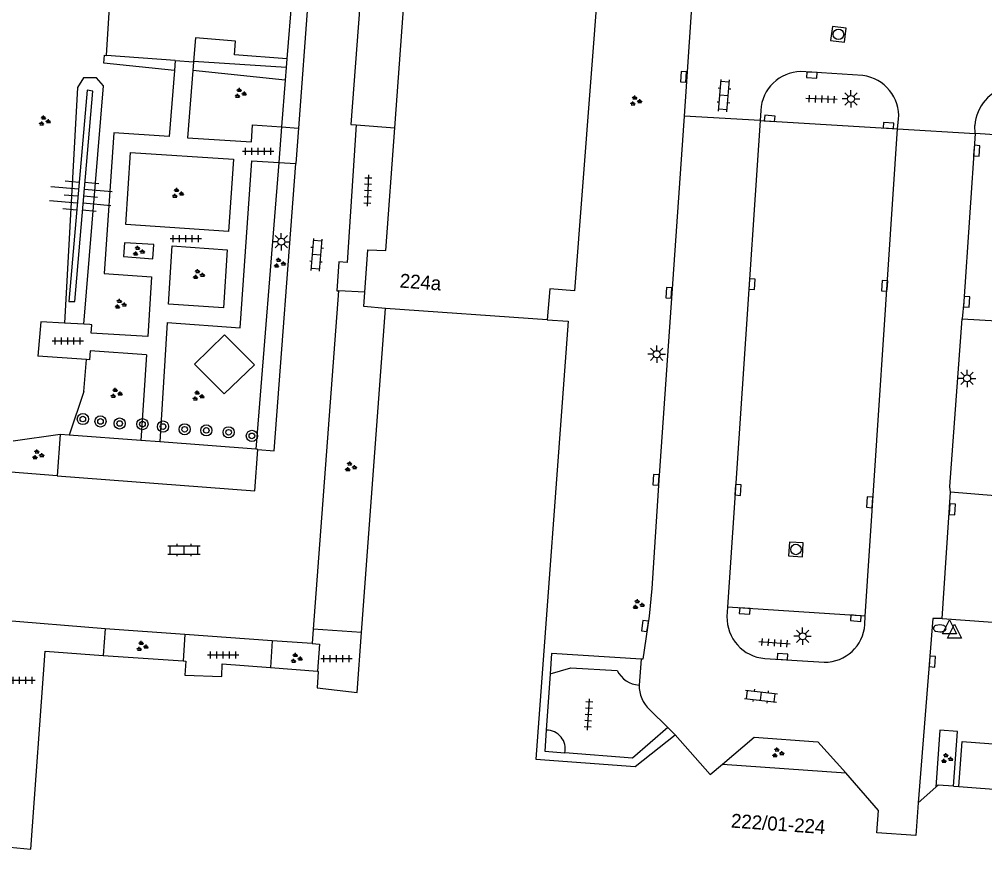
# Model space of a CAD drawing. Extents: x 132994 to 136000, y 393499 to 395512.
# Drawn here: x 133527.8 to 133597, y 395101.8 to 395161.8 of the extents above; entities that cross this region are included whole.
import ezdxf

# ---------------------------------------------------------------- set-up
doc = ezdxf.new("R2010")
doc.units = 0
for name, color, linetype in [('gg-afsc-erfafscheiding', 7, 'Continuous'), ('gg-afsc-hekwerk', 7, 'Continuous'), ('gg-anno-huisnummerreeks BGT', 7, 'Continuous'), ('gg-bbg-bijgebouw', 7, 'Continuous'), ('gg-bbg-hoofdgebouw', 7, 'Continuous'), ('gg-bbg-overig bouwwerk', 7, 'Continuous'), ('gg-bbg-tussenscheiding', 7, 'Continuous'), ('gg-knt-BGT kruinlijn', 7, 'Continuous'), ('gg-knt-bovenkant onderkant talud', 7, 'Continuous'), ('gg-knt-verharding', 7, 'Continuous'), ('gg-knt-verharding nz', 7, 'Continuous'), ('gt-grn-groengrens', 7, 'Continuous'), ('gt-grn-weggrens', 7, 'Continuous'), ('gt-symb-boom', 7, 'Continuous'), ('gt-symb-brandkraan', 7, 'Continuous'), ('gt-symb-groenvak', 7, 'Continuous'), ('gt-symb-klinker verharding', 7, 'Continuous'), ('gt-symb-kolk', 7, 'Continuous'), ('gt-symb-lichtmast', 7, 'Continuous'), ('gt-symb-rioolschacht', 7, 'Continuous'), ('gt-symb-talud symbool', 7, 'Continuous'), ('gt-symb-tegel verharding', 7, 'Continuous'), ('gt-symb-waterafsluiter', 7, 'Continuous')]:
    doc.layers.add(name, color=color, linetype=linetype)

# ---------------------------------------------------------------- blocks, each defined once
blk = doc.blocks.new('gt0-GRVAK')
at = {"layer": 'gt-symb-groenvak'}
for p, q in [((-0.11, 0.189), (-0.228, 0.24)), ((-0.182, 0.153), (0.088, 0.153)), ((-0.091, 0.211), (-0.156, 0.322)), ((-0.047, 0.214), (-0.047, 0.393)), ((-0.004, 0.211), (0.061, 0.322)), ((0.015, 0.189), (0.133, 0.24)), ((0.262, -0.052), (0.197, 0.059)), ((0.305, -0.049), (0.305, 0.13)), ((0.349, -0.052), (0.414, 0.059)), ((-0.245, -0.228), (-0.363, -0.177)), ((-0.318, -0.264), (-0.047, -0.264)), ((-0.226, -0.206), (-0.291, -0.095)), ((-0.183, -0.203), (-0.183, -0.024)), ((-0.139, -0.206), (-0.074, -0.095)), ((-0.12, -0.228), (-0.002, -0.177)), ((0.243, -0.074), (0.125, -0.023)), ((0.17, -0.11), (0.441, -0.11)), ((0.368, -0.074), (0.486, -0.023))]:
    blk.add_line(p, q, dxfattribs=at)
blk = doc.blocks.new('gt0-TEG1')
at = {"layer": 'gt-symb-tegel verharding'}
for p, q in [((-1.125, 0), (1.125, 0)), ((-0.9, -0.25), (-0.9, 0.25)), ((-0.45, -0.25), (-0.45, 0.25)), ((0, -0.25), (0, 0.25)), ((0.45, -0.25), (0.45, 0.25)), ((0.9, -0.25), (0.9, 0.25))]:
    blk.add_line(p, q, dxfattribs=at)
blk = doc.blocks.new('gt0-LMAST')
at = {"layer": 'gt-symb-lichtmast'}
for p, q in [((-0.182, 0.173), (-0.447, 0.438)), ((-0.005, 0.246), (-0.005, 0.621)), ((0.172, 0.173), (0.437, 0.438)), ((-0.255, -0.004), (-0.63, -0.004)), ((-0.182, -0.181), (-0.447, -0.446)), ((-0.005, -0.254), (-0.005, -0.629)), ((0.437, -0.446), (0.172, -0.181)), ((0.245, -0.004), (0.62, -0.004))]:
    blk.add_line(p, q, dxfattribs=at)
blk.add_circle((-0.005, -0.004), 0.25, dxfattribs=at)
blk = doc.blocks.new('gt0-KL1')
at = {"layer": 'gt-symb-klinker verharding'}
for p, q in [((-1.15, 0.3), (1.15, 0.3)), ((-1, -0.3), (-1, 0.3)), ((-0.5, 0.3), (-0.5, 0.45)), ((0, -0.3), (0, 0.3)), ((0.5, 0.3), (0.5, 0.45)), ((1, -0.3), (1, 0.3)), ((-1.15, -0.3), (1.15, -0.3)), ((-0.5, -0.45), (-0.5, -0.3)), ((0.5, -0.45), (0.5, -0.3))]:
    blk.add_line(p, q, dxfattribs=at)
blk = doc.blocks.new('gt0-TALUD_1')
at = {"layer": 'gt-symb-talud symbool'}
for p, q in [((-1, -1), (-1, 0)), ((-0.5, -2), (-0.5, 0)), ((0, -1), (0, 0)), ((0.5, -2), (0.5, 0)), ((1, -1), (1, 0))]:
    blk.add_line(p, q, dxfattribs=at)
blk = doc.blocks.new('gt0-KOLK')
at = {"layer": 'gt-symb-kolk'}
blk.add_lwpolyline([(0, 0), (0.375, 0), (0.375, 0.4), (-0.375, 0.4), (-0.375, 0), (0, 0)], dxfattribs=at)
blk = doc.blocks.new('gt0-RS')
at = {"layer": 'gt-symb-rioolschacht'}
blk.add_lwpolyline([(-0.5, -0.5), (0.5, -0.5), (0.5, 0.5), (-0.5, 0.5)], close=True, dxfattribs=at)
blk.add_circle((0, 0), 0.375, dxfattribs=at)
blk = doc.blocks.new('gt0-BR')
at = {"layer": 'gt-symb-brandkraan'}
for centre, radius, start, end in [((-0.244, 0), 0.206, 107.56694, 252.43307), ((0.599, -2.664), 3, 106.89205, 107.56694), ((0, -0.691), 0.938, 73.10799, 106.89205), ((-0.599, -2.664), 3, 72.43309, 73.10799), ((0.244, 0), 0.206, 287.56695, 72.43309), ((0.599, 2.664), 3, 252.43307, 253.10797), ((0, 0.691), 0.938, 253.10797, 286.89206), ((-0.599, 2.664), 3, 286.89206, 287.56695)]:
    blk.add_arc(centre, radius, start, end, dxfattribs=at)
blk = doc.blocks.new('gt0-WAFSL')
at = {"layer": 'gt-symb-waterafsluiter'}
for p, q in [((-0.5, -0.333), (0, 0.667)), ((0, 0.667), (0.5, -0.333)), ((0.5, -0.333), (-0.5, -0.333))]:
    blk.add_line(p, q, dxfattribs=at)
blk = doc.blocks.new('gt0-BOOM')
at = {"layer": 'gt-symb-boom'}
for radius in [0.4, 0.2]:
    blk.add_circle((0, 0), radius, dxfattribs=at)

msp = doc.modelspace()

# ---------------------------------------------------------------- linework, layer by layer
at = {"layer": 'gg-afsc-erfafscheiding'}
msp.add_line((133532.4, 395135.054), (133531.349, 395131.932), dxfattribs=at)
at = {"layer": 'gg-afsc-hekwerk'}
for p, q in [((133547.402, 395164.546), (133546.955, 395158.911)), ((133546.906, 395158.287), (133546.836, 395157.4)), ((133546.955, 395158.911), (133546.906, 395158.287)), ((133546.836, 395157.4), (133546.57, 395154.036)), ((133546.57, 395154.036), (133546.368, 395151.49)), ((133546.368, 395151.49), (133544.739, 395130.915)), ((133531.011, 395139.961), (133529.315, 395140.054)), ((133532.398, 395139.884), (133531.011, 395139.961)), ((133532.817, 395139.861), (133532.398, 395139.884)), ((133532.599, 395137.346), (133529.108, 395137.605)), ((133532.4, 395135.054), (133532.599, 395137.346)), ((133530.692, 395131.982), (133527.322, 395131.494))]:
    msp.add_line(p, q, dxfattribs=at)
msp.add_lwpolyline([(133534.024, 395159.164), (133534.555, 395167.645), (133540.923, 395167.176)], dxfattribs=at)
at = {"layer": 'gg-bbg-bijgebouw'}
for p, q in [((133530.692, 395131.982), (133530.49, 395129.021)), ((133531.349, 395131.932), (133530.692, 395131.982)), ((133536.486, 395131.542), (133531.349, 395131.932)), ((133537.835, 395131.439), (133536.486, 395131.542)), ((133544.739, 395130.915), (133537.835, 395131.439)), ((133544.869, 395130.905), (133544.739, 395130.915))]:
    msp.add_line(p, q, dxfattribs=at)
msp.add_lwpolyline([(133530.49, 395129.021), (133544.667, 395127.944), (133544.869, 395130.905)], dxfattribs=at)
at = {"layer": 'gg-bbg-hoofdgebouw'}
for p, q in [((133552.308, 395117.77), (133554.03, 395141.02)), ((133533.786, 395116.138), (133539.51, 395115.735)), ((133545.773, 395115.254), (133549.161, 395114.994)), ((133578.19, 395108.34), (133587.04, 395107.72)), ((133592.22, 395105.55), (133593.483, 395106.68)), ((133594.764, 395106.749), (133595.134, 395106.722)), ((133595.134, 395106.722), (133600.233, 395106.35))]:
    msp.add_line(p, q, dxfattribs=at)
for points in [[(133554.689, 395153.977), (133555.56, 395165.81), (133561.48, 395165.34), (133561.63, 395167.51), (133565.93, 395167.17), (133565.76, 395165.04), (133569.31, 395164.76), (133567.57, 395142.28), (133565.8, 395142.42), (133565.63, 395140.21)], [(133552.542, 395142.174), (133552.76, 395145.22), (133554.04, 395145.17), (133554.689, 395153.977)], [(133554.03, 395141.02), (133552.47, 395141.16), (133552.542, 395142.174)], [(133565.63, 395140.21), (133567.13, 395140.1), (133564.8, 395108.69), (133571.94, 395108.16), (133574.8, 395110.44)], [(133549.161, 395114.994), (133549.21, 395114.99), (133549.13, 395113.8), (133551.99, 395113.47), (133552.308, 395117.77)], [(133526.368, 395099.532), (133526.58, 395102.42), (133528.6, 395102.24), (133529.63, 395116.43), (133533.786, 395116.138)], [(133539.51, 395115.735), (133539.72, 395115.72), (133539.65, 395114.72), (133542.3, 395114.62), (133542.32, 395115.52), (133545.773, 395115.254)], [(133574.8, 395110.44), (133577.31, 395107.59), (133578.19, 395108.34)], [(133592.22, 395105.55), (133592.05, 395103.22), (133589.26, 395103.42), (133589.37, 395105), (133587.04, 395107.72)], [(133594.764, 395106.749), (133593.65, 395106.83), (133593.483, 395106.68)]]:
    msp.add_lwpolyline(points, dxfattribs=at)
at = {"layer": 'gg-bbg-overig bouwwerk'}
msp.add_lwpolyline([(133595.134, 395106.722), (133595.37, 395109.954), (133600.469, 395109.586), (133600.233, 395106.35)], dxfattribs=at)
at = {"layer": 'gg-bbg-tussenscheiding'}
msp.add_line((133565.63, 395140.21), (133554.03, 395141.02), dxfattribs=at)
at = {"layer": 'gg-knt-BGT kruinlijn'}
msp.add_lwpolyline([(133533.031, 395156.612), (133532.626, 395156.669), (133531.321, 395141.513), (133531.741, 395141.506), (133533.031, 395156.612)], dxfattribs=at)
at = {"layer": 'gg-knt-bovenkant onderkant talud'}
msp.add_lwpolyline([(133532.398, 395139.884), (133533.8, 395156.971), (133533.308, 395157.562), (133532.369, 395157.568), (133531.942, 395156.852), (133531.011, 395139.961)], dxfattribs=at)
at = {"layer": 'gg-knt-verharding'}
for p, q in [((133576.336, 395167.764), (133575.434, 395154.813)), ((133548.739, 395166.6), (133547.788, 395153.954)), ((133538.952, 395158.795), (133534.024, 395159.164)), ((133538.952, 395158.795), (133538.895, 395158.084)), ((133538.952, 395158.795), (133540.257, 395158.697)), ((133540.257, 395158.697), (133540.209, 395158.091)), ((133540.26, 395158.737), (133540.257, 395158.697)), ((133588.261, 395157.723), (133583.812, 395158.013)), ((133580.934, 395155.223), (133580.88, 395154.503)), ((133551.93, 395154.179), (133554.689, 395153.977)), ((133580.88, 395154.503), (133590.729, 395153.892)), ((133590.729, 395153.892), (133590.821, 395154.58)), ((133596.314, 395153.574), (133596.291, 395154.146)), ((133546.57, 395154.036), (133547.788, 395153.954)), ((133547.788, 395153.954), (133547.597, 395151.414)), ((133546.368, 395151.49), (133547.597, 395151.414)), ((133550.66, 395142.276), (133548.84, 395118.019)), ((133552.542, 395142.174), (133550.66, 395142.276)), ((133529.315, 395140.054), (133529.108, 395137.605)), ((133538.366, 395140.009), (133537.835, 395131.439)), ((133536.895, 395137.701), (133536.486, 395131.542)), ((133530.49, 395129.021), (133527.152, 395129.276)), ((133578.552, 395119.583), (133578.509, 395118.935)), ((133588.426, 395118.936), (133578.552, 395119.583)), ((133588.399, 395118.349), (133588.426, 395118.936)), ((133533.92, 395118.041), (133526.338, 395118.66)), ((133533.92, 395118.041), (133533.786, 395116.138)), ((133539.648, 395117.621), (133533.92, 395118.041)), ((133539.648, 395117.621), (133539.51, 395115.735)), ((133545.909, 395117.173), (133539.648, 395117.621)), ((133548.84, 395118.019), (133548.762, 395116.979)), ((133552.308, 395117.77), (133548.84, 395118.019)), ((133545.909, 395117.173), (133545.773, 395115.254)), ((133548.762, 395116.979), (133545.909, 395117.173)), ((133572.353, 395115.861), (133572.21, 395114.008)), ((133581.232, 395115.918), (133585.489, 395115.639)), ((133565.831, 395114.811), (133565.556, 395110.776)), ((133572.976, 395112.233), (133574.264, 395110.967)), ((133574.264, 395110.967), (133574.8, 395110.44))]:
    msp.add_line(p, q, dxfattribs=at)
for points in [[(133552.737, 395170.039), (133551.553, 395154.198), (133551.93, 395154.179)], [(133546.955, 395158.911), (133543.206, 395159.214), (133543.277, 395160.194), (133540.395, 395160.426), (133540.26, 395158.737)], [(133538.895, 395158.084), (133538.517, 395153.353), (133534.549, 395153.616), (133533.844, 395143.516), (133537.261, 395143.282), (133536.983, 395138.999), (133532.925, 395139.252), (133532.959, 395139.853), (133532.817, 395139.861)], [(133540.209, 395158.091), (133539.824, 395153.253), (133544.42, 395152.961), (133544.49, 395154.176), (133546.57, 395154.036)], [(133575.434, 395154.813), (133573.617, 395128.707), (133573.118, 395120.929), (133572.937, 395118.955), (133572.481, 395115.853), (133572.353, 395115.861)], [(133551.93, 395154.179), (133551.28, 395144.322), (133550.674, 395144.357), (133550.535, 395142.283), (133550.66, 395142.276)], [(133595.383, 395140.271), (133600.356, 395139.975), (133601.248, 395153.233), (133596.314, 395153.574)], [(133535.4, 395147.034), (133535.743, 395152.195), (133543.118, 395151.721), (133542.765, 395146.533), (133535.4, 395147.034)], [(133538.366, 395140.009), (133543.608, 395139.628), (133544.447, 395151.609), (133546.368, 395151.49)], [(133544.869, 395130.905), (133546.048, 395130.816), (133547.597, 395151.414)], [(133537.35, 395144.582), (133537.413, 395145.6), (133535.306, 395145.731), (133535.238, 395144.738), (133537.35, 395144.582)], [(133538.473, 395141.32), (133538.731, 395145.496), (133542.681, 395145.226), (133542.41, 395141.049), (133538.473, 395141.32)], [(133594.53, 395127.835), (133594.496, 395128.251), (133595.383, 395140.271)], [(133540.341, 395137.029), (133542.491, 395139.135), (133544.627, 395136.982), (133542.466, 395134.882), (133540.341, 395137.029)], [(133536.895, 395137.701), (133532.851, 395137.968), (133532.802, 395137.331), (133532.599, 395137.346)], [(133593.93, 395118.789), (133598.883, 395118.41), (133599.486, 395127.43), (133594.53, 395127.835)], [(133593.93, 395118.789), (133593.273, 395118.781), (133592.22, 395105.55)], [(133548.762, 395116.979), (133549.287, 395116.935), (133549.161, 395114.994)], [(133572.353, 395115.861), (133565.931, 395116.28), (133565.831, 395114.811)], [(133565.831, 395114.811), (133567.314, 395115.246), (133570.63, 395115.04)], [(133565.556, 395110.776), (133565.453, 395109.255), (133566.891, 395109.143)], [(133574.264, 395110.967), (133571.735, 395108.765), (133566.891, 395109.143)], [(133594.764, 395106.749), (133595.051, 395110.677), (133593.781, 395110.763), (133593.483, 395106.68)], [(133578.19, 395108.34), (133580.466, 395110.268), (133585.033, 395109.934), (133587.04, 395107.72)]]:
    msp.add_lwpolyline(points, dxfattribs=at)
for centre, radius, start, end in [((133583.87, 395155.074), 2.939, 91.12212, 177.0989), ((133587.854, 395154.778), 2.973, 356.18606, 82.14015), ((133599.221, 395153.999), 2.933, 99.86913, 177.12622), ((133581.447, 395118.849), 2.939, 178.32748, 265.80833), ((133585.488, 395118.558), 2.919, 270.02895, 355.89478), ((133572.347, 395115.943), 1.94, 207.74847, 265.94923), ((133574.573, 395113.975), 2.363, 179.19731, 227.48785), ((133565.567, 395109.423), 1.353, 348.0635, 90.46944)]:
    msp.add_arc(centre, radius, start, end, dxfattribs=at)
at = {"layer": 'gg-knt-verharding nz'}
for p, q in [((133580.88, 395154.503), (133578.552, 395119.583)), ((133588.426, 395118.936), (133590.729, 395153.892)), ((133593.93, 395118.789), (133594.53, 395127.835))]:
    msp.add_line(p, q, dxfattribs=at)
msp.add_lwpolyline([(133596.314, 395153.574), (133595.5, 395141.51), (133595.383, 395140.271)], dxfattribs=at)
at = {"layer": 'gt-grn-groengrens'}
for p, q in [((133546.906, 395158.287), (133540.26, 395158.737)), ((133546.836, 395157.4), (133540.209, 395158.091))]:
    msp.add_line(p, q, dxfattribs=at)
msp.add_lwpolyline([(133538.895, 395158.084), (133533.838, 395158.608), (133533.881, 395159.175), (133534.024, 395159.164)], dxfattribs=at)
at = {"layer": 'gt-grn-weggrens'}
for p, q in [((133580.88, 395154.503), (133575.434, 395154.813)), ((133590.729, 395153.892), (133596.314, 395153.574))]:
    msp.add_line(p, q, dxfattribs=at)

# ---------------------------------------------------------------- block references
at = {"layer": 'gt-symb-boom'}
for p in [(133532.328, 395133.083), (133533.591, 395132.913), (133534.965, 395132.765), (133536.6, 395132.718), (133538.078, 395132.546), (133539.627, 395132.352), (133541.178, 395132.269), (133542.776, 395132.136), (133544.448, 395131.877)]:
    msp.add_blockref('gt0-BOOM', p, dxfattribs=at)
at = {"layer": 'gt-symb-brandkraan', "rotation": 178.96878732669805}
msp.add_blockref('gt0-BR', (133593.768, 395118.071), dxfattribs=at)
at = {"layer": 'gt-symb-groenvak'}
for p in [(133543.601, 395156.443), (133571.949, 395155.894), (133529.557, 395154.454), (133539.107, 395149.27), (133536.298, 395145.119), (133546.41, 395144.258), (133540.601, 395143.444), (133535.001, 395141.319), (133534.699, 395134.924), (133540.574, 395134.736), (133529.081, 395130.516), (133551.509, 395129.652), (133572.137, 395119.78), (133536.559, 395116.778), (133547.619, 395115.914), (133582.143, 395109.141), (133594.255, 395108.739)]:
    msp.add_blockref('gt0-GRVAK', p, dxfattribs=at)
at = {"layer": 'gt-symb-klinker verharding'}
for p, rotation in [((133578.3, 395156.279), 85.64084837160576), ((133549.089, 395144.863), 85.41237434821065), ((133580.947, 395113.209), -6.776782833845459)]:
    msp.add_blockref('gt0-KL1', p, dxfattribs=dict(at, rotation=rotation))
msp.add_blockref('gt0-KL1', (133539.582, 395123.689), dxfattribs=at)
at = {"layer": 'gt-symb-kolk'}
for p, rotation in [((133575.594, 395157.621), 86.10210376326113), ((133584.605, 395157.951), 176.44511132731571), ((133581.556, 395154.445), -4.8778808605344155), ((133590.083, 395153.938), -3.383287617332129), ((133596.223, 395152.344), -94.24486205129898), ((133580.104, 395142.767), -93.78359025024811), ((133574.542, 395142.12), 86.10210376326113), ((133590.01, 395142.622), 86.10210376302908), ((133595.5, 395141.51), -93.84074707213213), ((133573.617, 395128.707), 86.0449623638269), ((133579.105, 395128.014), -93.89789623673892), ((133588.945, 395127.103), 86.3879250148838), ((133594.466, 395126.624), -93.89789623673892), ((133579.797, 395119.524), 176.21640975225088), ((133587.769, 395119), 174.4319759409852), ((133572.826, 395118.211), 81.48906579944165), ((133582.488, 395115.847), -3.2116257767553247), ((133593.035, 395115.704), -94.4162834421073)]:
    msp.add_blockref('gt0-KOLK', p, dxfattribs=dict(at, rotation=rotation))
at = {"layer": 'gt-symb-lichtmast'}
for p in [(133587.406, 395156.047), (133546.555, 395145.804), (133573.476, 395137.74), (133595.735, 395136.005), (133583.938, 395117.512)]:
    msp.add_blockref('gt0-LMAST', p, dxfattribs=at)
at = {"layer": 'gt-symb-rioolschacht'}
for p, rotation in [((133586.505, 395160.676), -7.409184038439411), ((133583.454, 395123.731), 176.2164097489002)]:
    msp.add_blockref('gt0-RS', p, dxfattribs=dict(at, rotation=rotation))
at = {"layer": 'gt-symb-talud symbool'}
for p, xscale, yscale, rotation in [((133531.973, 395149.086), 1.000057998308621, 1.000057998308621, -95.16330681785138), ((133532.386, 395149.059), 1.000057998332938, 1.0000579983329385, 84.83669318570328)]:
    msp.add_blockref('gt0-TALUD_1', p, dxfattribs=dict(at, xscale=xscale, yscale=yscale, rotation=rotation))
at = {"layer": 'gt-symb-tegel verharding'}
for p, rotation in [((133585.293, 395156.029), 178.10803457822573), ((133552.762, 395149.486), -92.17836882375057), ((133581.909, 395117.034), 175.75513794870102), ((133568.583, 395111.892), 86.78837422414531)]:
    msp.add_blockref('gt0-TEG1', p, dxfattribs=dict(at, rotation=rotation))
for p in [(133544.897, 395152.295), (133539.712, 395146.029), (133531.242, 395138.683), (133542.391, 395116.17), (133550.515, 395115.91), (133527.785, 395114.355)]:
    msp.add_blockref('gt0-TEG1', p, dxfattribs=at)
at = {"layer": 'gt-symb-waterafsluiter'}
for p in [(133594.475, 395118.018), (133594.817, 395117.705)]:
    msp.add_blockref('gt0-WAFSL', p, dxfattribs=at)

# ---------------------------------------------------------------- texts
at = {"layer": 'gg-anno-huisnummerreeks BGT'}
for s, rotation, p in [('224a', 355.9, (133555.019, 395142.517)), ('222/01-224', 356, (133578.774, 395103.788))]:
    msp.add_text(s, height=1, rotation=rotation, dxfattribs=at).set_placement(p)

doc.saveas('drawing.dxf')
